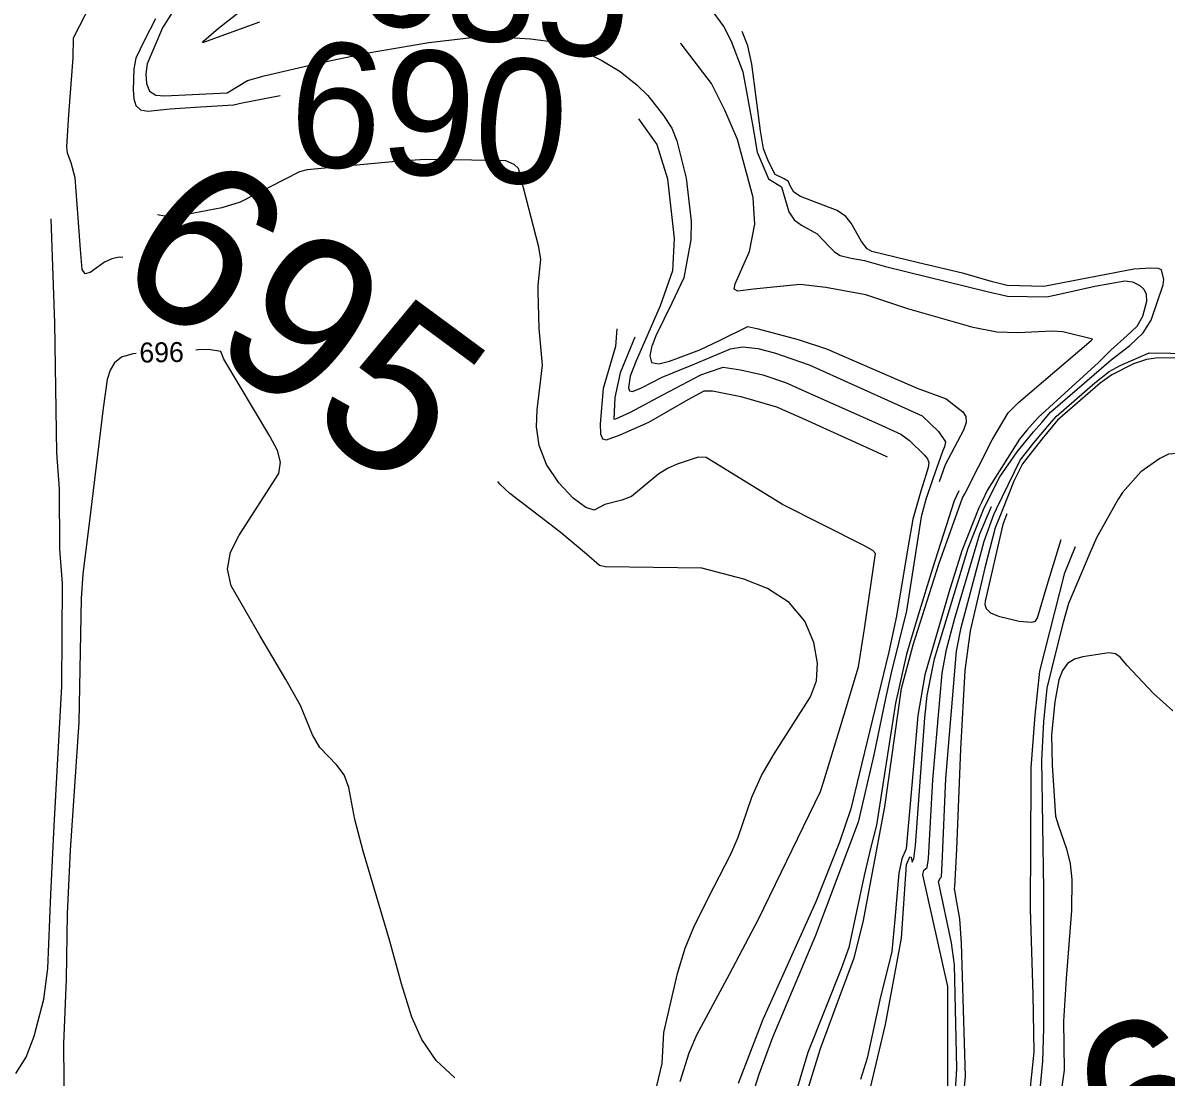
# Model space of a CAD drawing. Extents: x -291892836 to 2945206, y -477993085 to 1832792.
# Drawn here: x 1851264 to 1851493.5, y 544238.1 to 544449.7 of the extents above; entities that cross this region are included whole.
import ezdxf

# ---------------------------------------------------------------- set-up
doc = ezdxf.new("R2010")
doc.units = 0
for name, color, linetype in [('DT_X_Contour_Minor', 7, 'Continuous'), ('DT_X_Terrain_Ground_Line', 7, 'Continuous'), ('Level 19', 7, 'Continuous')]:
    doc.layers.add(name, color=color, linetype=linetype)

msp = doc.modelspace()

# ---------------------------------------------------------------- linework, layer by layer
at = {"layer": 'DT_X_Contour_Minor'}
for points in [[(1851311.49, 544449.86), (1851300.11, 544445.73), (1851300.33, 544446.13), (1851303.32, 544448.67), (1851324.34, 544465.2)], [(1851275.11, 544410.59), (1851274.54, 544418.65), (1851273.72, 544421.66), (1851272.99, 544423.56), (1851272.84, 544424.91), (1851273.24, 544431.27), (1851274.12, 544442.72), (1851274.17, 544446.71), (1851277.72, 544453.59)], [(1851290.66, 544450.57), (1851288.44, 544446.23), (1851286.73, 544442.63), (1851286.29, 544440.51), (1851286.14, 544436.27), (1851286.28, 544434.48), (1851286.71, 544433.11), (1851287.62, 544432.25), (1851289.12, 544431.98), (1851293.57, 544432.49), (1851298.61, 544432.78), (1851306.29, 544433.26), (1851308.04, 544433.71), (1851315.69, 544435.14)], [(1851293.98, 544451.79), (1851292.05, 544448.71), (1851288.98, 544441.52), (1851288.7, 544439.53), (1851288.81, 544437.53), (1851289.45, 544435.99), (1851290.7, 544435.22), (1851292.46, 544435.06), (1851305.01, 544435.71), (1851309.09, 544438.16), (1851312.49, 544439.1), (1851323.36, 544441.62), (1851332.92, 544443.68), (1851345.51, 544445.77), (1851353.57, 544446.7), (1851359.47, 544446.94), (1851365.93, 544446.51), (1851371.05, 544445.88), (1851375.66, 544444.43), (1851380.24, 544442.18), (1851383.9, 544439.99), (1851387.32, 544437.21), (1851389.46, 544435.16), (1851392.59, 544431.15), (1851394.31, 544428.59), (1851395.29, 544426.08), (1851397.14, 544418.59), (1851398.18, 544409.93), (1851398.09, 544406.21), (1851396.7, 544398.58), (1851394.32, 544393.45), (1851391.09, 544386.93), (1851390.34, 544384.98)], [(1851402.5, 544451.96), (1851404.75, 544448.95), (1851406.23, 544446.08), (1851408.52, 544439.89), (1851410.54, 544428.95), (1851411.43, 544423.77), (1851412.73, 544420.6), (1851413.67, 544418.42), (1851416.31, 544416.79), (1851417.81, 544411.78), (1851418.86, 544410.22), (1851420.3, 544409.12), (1851423.49, 544407.37), (1851425.88, 544404.85), (1851426.95, 544403.74), (1851428.07, 544403.04), (1851430.31, 544402.5), (1851433, 544402.01), (1851437.17, 544400.81), (1851457.57, 544395.83), (1851461.69, 544394.85), (1851469.54, 544394.74), (1851472.64, 544395.41), (1851479.22, 544396.91), (1851485.24, 544397.97), (1851486.77, 544397.76), (1851488.23, 544396.98), (1851489.01, 544396.3), (1851489.52, 544395.26), (1851489.56, 544393.83), (1851488.77, 544390.77), (1851487.65, 544388.81), (1851485.7, 544387.01), (1851482.4, 544384.06), (1851479.96, 544381.53), (1851467.8, 544370.5), (1851465.53, 544367.98), (1851464.1, 544366.2), (1851457.67, 544356.03), (1851456.49, 544353.59)], [(1851457.4, 544353.16), (1851460.14, 544358.62), (1851463.63, 544363.63), (1851466.91, 544367.63), (1851468.58, 544369.51), (1851470.33, 544371.59), (1851482.48, 544382.08), (1851486.23, 544385), (1851488.91, 544387.52), (1851490.49, 544390.06), (1851492.94, 544397.14), (1851493.07, 544398.2), (1851492.61, 544400.13), (1851492, 544400.44), (1851490.47, 544400.51), (1851487.01, 544400.31), (1851468.95, 544396.82), (1851461.6, 544397.04), (1851458.64, 544397.78), (1851452.94, 544399.42), (1851443.52, 544401.63), (1851434.47, 544403.83), (1851433.48, 544404.34), (1851432.4, 544405.85), (1851430.31, 544409.53), (1851429.19, 544410.85), (1851427.47, 544412.07), (1851422.38, 544414.01), (1851420.14, 544414.86), (1851418.79, 544415.72), (1851417.96, 544417.16), (1851417.72, 544417.89), (1851416.86, 544418.4), (1851415.05, 544419.32), (1851413.69, 544421.91), (1851412.7, 544424.44), (1851412.06, 544428.05), (1851410.32, 544441.42), (1851409.53, 544445.1), (1851408.44, 544448)], [(1851453.08, 544355.21), (1851458.57, 544366.04), (1851461.81, 544371.45), (1851463.87, 544373.52), (1851478.49, 544385.98), (1851478.73, 544386.24), (1851472.81, 544387.7), (1851470.73, 544387.83), (1851463.75, 544387.54), (1851459.53, 544387.66), (1851454.8, 544388.59), (1851441.65, 544392.33), (1851433.26, 544395.12), (1851425.21, 544396.6), (1851420.04, 544397.18), (1851410.71, 544396.31), (1851407.52, 544395.85), (1851406.82, 544396.25), (1851406.98, 544397.37), (1851409.91, 544403.83), (1851410.93, 544409.3), (1851410.83, 544411.36), (1851410.59, 544414.67), (1851407.45, 544426.29), (1851404.93, 544432.23), (1851402.27, 544437.54), (1851396.17, 544445.49), (1851396.02, 544445.61)], [(1851387.59, 544430.44), (1851391.29, 544425.29), (1851393.42, 544418.43), (1851394.74, 544406.46), (1851394.42, 544399.93), (1851391.93, 544392.93), (1851388.8, 544385.71)], [(1851367.46, 544395.84), (1851367.43, 544397.09), (1851368.01, 544402.25), (1851367.61, 544404.69), (1851363.49, 544420.48), (1851362.62, 544421.32), (1851361, 544422.03), (1851358.81, 544422.11), (1851344.85, 544422.32), (1851339.64, 544421.97), (1851327.48, 544420.83), (1851321.08, 544420.25), (1851319.56, 544419.84), (1851307.63, 544413.76), (1851303.99, 544412.58), (1851298.34, 544411.5)], [(1851298.34, 544411.5), (1851297.66, 544411.37), (1851294.99, 544411.02), (1851292.48, 544410.95), (1851291.06, 544411.21)], [(1851271.36, 544356.2), (1851270.85, 544363.45), (1851270.46, 544389.43), (1851269.72, 544410.38)], [(1851284.1, 544402.6), (1851283.32, 544402.7), (1851281.91, 544402.39), (1851280.4, 544401.68), (1851277.54, 544399.63), (1851276.51, 544399.36), (1851275.94, 544400.24), (1851275.56, 544404.21), (1851275.11, 544410.59)], [(1851395.96, 544237.26), (1851397.75, 544242.96), (1851399.34, 544246.58), (1851405.86, 544258.79), (1851411.67, 544269.82), (1851424.12, 544295.42), (1851424.71, 544297.34), (1851428.92, 544310.93), (1851431.74, 544320.46), (1851433, 544328.08), (1851435.16, 544343.23), (1851434.66, 544343.81), (1851432.81, 544344.85), (1851416.5, 544353.04), (1851401.17, 544362.49), (1851399.61, 544362.57), (1851395.39, 544361.12), (1851393.55, 544360.36), (1851391.65, 544359.23), (1851386.2, 544354.67), (1851384.25, 544353.92), (1851380.87, 544353.07), (1851378.69, 544351.92), (1851377.04, 544352.42), (1851374.48, 544354.34), (1851371.58, 544357.39), (1851369.11, 544361.06), (1851367.68, 544364.9), (1851367.15, 544368.64), (1851367.23, 544372.03), (1851368.33, 544381), (1851367.63, 544388.37), (1851367.46, 544395.84)], [(1851395.62, 544382.48), (1851399.94, 544384.09), (1851404, 544386.03), (1851409.57, 544388.75), (1851411.38, 544388.35), (1851419.62, 544386.2), (1851425.35, 544384.3), (1851443.53, 544376.41), (1851449.39, 544374.29), (1851452.69, 544371.66), (1851453.3, 544370.7), (1851453.39, 544369.5), (1851452.85, 544367.97), (1851449.17, 544361.03), (1851447.99, 544357.62)], [(1851383.28, 544388.33), (1851383, 544384.78), (1851380.54, 544376.32), (1851379.94, 544369.25), (1851379.99, 544367.22), (1851380.4, 544366.21), (1851381.18, 544366.06), (1851383.89, 544367.04), (1851389.69, 544369.61), (1851397.6, 544374.11), (1851400.78, 544375.84), (1851402.45, 544375.87), (1851408.16, 544374.76), (1851415.32, 544372.67), (1851420.92, 544370.19), (1851435.54, 544363.53)], [(1851386.87, 544386.63), (1851383.94, 544379.5), (1851382.87, 544374.55), (1851382.64, 544370.19), (1851383.03, 544370.23), (1851385.99, 544371.59), (1851392.51, 544375.04), (1851400.14, 544379.11), (1851401.65, 544379.61)], [(1851350.71, 544237.95), (1851346.98, 544241.44), (1851344.13, 544245.7), (1851342.13, 544250.16), (1851340.03, 544256.84), (1851337.68, 544265.39), (1851332.35, 544283.47), (1851330.67, 544289.83), (1851329.45, 544296.23), (1851328.5, 544298.8), (1851327.05, 544300.71), (1851323.6, 544304.25), (1851322.18, 544306.81), (1851319.72, 544312.73), (1851316.79, 544317.93), (1851311.59, 544326.75), (1851305.82, 544336.73), (1851305.09, 544340.09), (1851305.72, 544343.5), (1851307.42, 544346.92), (1851315.42, 544359.28), (1851315.77, 544361.58), (1851315.13, 544363.92), (1851313.57, 544366.8), (1851304.34, 544382.25), (1851303.75, 544383.75), (1851301.3, 544384.18), (1851299.23, 544384.07), (1851298.75, 544384.01)], [(1851388.8, 544385.71), (1851387.15, 544381.91), (1851385.95, 544378.82), (1851385.59, 544376.47), (1851385.82, 544375.85), (1851386.37, 544375.71), (1851388.18, 544376.46), (1851392.34, 544378.58), (1851398.47, 544381.12)], [(1851390.34, 544384.98), (1851390.3, 544384.88), (1851389.85, 544382.9), (1851390.21, 544381.57), (1851391.66, 544381.3), (1851393.82, 544381.81), (1851395.62, 544382.48)], [(1851398.47, 544381.12), (1851406.05, 544384.27), (1851408.57, 544384.68), (1851411.57, 544384.4), (1851414.92, 544383.52), (1851421.86, 544381.11), (1851439.64, 544373.03), (1851444.55, 544370.84), (1851447.8, 544367.71), (1851449.25, 544365.61), (1851449.05, 544364.64), (1851448.62, 544363.72), (1851446.71, 544358.23)], [(1851286.76, 544383.34), (1851286.1, 544383.28), (1851283.85, 544382.6), (1851282.42, 544381.51), (1851281.54, 544380.04), (1851280.95, 544378.16), (1851280.11, 544372.38), (1851277.61, 544351.46), (1851276.03, 544339.05), (1851275.72, 544334.2), (1851275.26, 544309.34), (1851273.51, 544283.65), (1851272.92, 544270.92), (1851272.74, 544257.77), (1851272.15, 544244.81), (1851272.42, 544215.18)], [(1851459.47, 544352.17), (1851464.24, 544361.95), (1851466.96, 544365.45), (1851469.75, 544368.75), (1851471.46, 544370.71), (1851479.23, 544377.5), (1851482.11, 544379.77), (1851484.32, 544380.98), (1851490.1, 544383.49), (1851498.68, 544383.38), (1851514.27, 544382.91), (1851526.33, 544381.17), (1851532.96, 544379.78), (1851552.48, 544376.14), (1851563.87, 544373.74), (1851567.04, 544373.43), (1851570.37, 544373.73), (1851573.44, 544374.86), (1851576.19, 544376.2), (1851578.65, 544376.9), (1851580.91, 544376.39), (1851586.46, 544373.55), (1851590.19, 544372.47)], [(1851605.62, 544359.92), (1851592.4, 544363.46), (1851565.42, 544369.78), (1851552.14, 544373.02), (1851545.19, 544375.05), (1851526.73, 544379.38), (1851521.29, 544381.13), (1851515.76, 544382.18), (1851510.14, 544382.7), (1851491.44, 544382.41), (1851489.57, 544382.18), (1851486.94, 544381.28), (1851482.61, 544379.11), (1851480.27, 544377.42), (1851471.68, 544369.99), (1851468.55, 544366.2), (1851464.71, 544361.24), (1851462.93, 544357.75), (1851460.51, 544351.68)], [(1851401.65, 544379.61), (1851404.58, 544380.59), (1851408.11, 544380.08), (1851412.54, 544379.05), (1851417.08, 544377.51), (1851423.68, 544374.6), (1851434.97, 544369.59), (1851440.24, 544367.2), (1851441.99, 544365.91), (1851445.02, 544362.95), (1851445.62, 544362.21), (1851445.86, 544361.48), (1851445.76, 544360.47), (1851445.27, 544358.91)], [(1851435.54, 544363.53), (1851437.36, 544362.7), (1851437.49, 544362.61)], [(1851536.59, 544355.18), (1851519.57, 544360.66), (1851516.15, 544361.63), (1851510.65, 544362.43), (1851499.31, 544363.57), (1851494, 544363.18), (1851492.24, 544362.26), (1851488.45, 544359.59), (1851484.76, 544355.46), (1851483.86, 544354.14), (1851479.54, 544346.35), (1851478.22, 544343.28)], [(1851445.27, 544358.91), (1851444.28, 544355.72), (1851442.66, 544350.09), (1851441.66, 544344.35), (1851439.39, 544330.65), (1851437.88, 544323.48), (1851431.92, 544298.94), (1851430.25, 544291.95), (1851427.93, 544285.31), (1851423.17, 544273.33), (1851412.58, 544249.66), (1851407.61, 544236.87)], [(1851388.24, 544223.72), (1851392.33, 544240.85), (1851392.72, 544247.09), (1851395.44, 544258.91), (1851396.99, 544263.98), (1851398.82, 544268.57), (1851402.74, 544276.27), (1851406.15, 544282.85), (1851407.59, 544286.3), (1851410.38, 544294.3), (1851412.29, 544298.64), (1851414.83, 544303.02), (1851422.16, 544314.45), (1851423.3, 544317.69), (1851423.56, 544321.24), (1851422.83, 544325.37), (1851420.98, 544329.62), (1851417.84, 544333.38), (1851413.47, 544336.17), (1851408.73, 544338.06), (1851400.31, 544340.27), (1851380.92, 544340.54), (1851379.74, 544340.81), (1851377.16, 544343.06), (1851371.82, 544347.59), (1851361.75, 544355.25), (1851359.78, 544357.13), (1851359.36, 544357.68)], [(1851446.71, 544358.23), (1851445.26, 544354.08), (1851444.37, 544350.58), (1851441.41, 544331.68), (1851438.31, 544319.25), (1851437.19, 544314.14), (1851434.82, 544302.8), (1851431.72, 544289.32), (1851423.1, 544266.54), (1851414.49, 544246.06), (1851411.78, 544238.64), (1851407.21, 544224.27)], [(1851262.61, 544238.83), (1851264.67, 544242.13), (1851266.29, 544246.31), (1851268.25, 544253.76), (1851269, 544259.9), (1851269.64, 544274.76), (1851270.33, 544288.59), (1851271.83, 544316.6), (1851271.96, 544337.2), (1851271.46, 544344.1), (1851271.36, 544356.2)], [(1851451.89, 544355.77), (1851451, 544353.8), (1851446.63, 544340.2), (1851443.75, 544330.86), (1851441.39, 544323.02), (1851439.18, 544313.2), (1851435.4, 544288.71), (1851434.18, 544283.99), (1851432.92, 544278.62), (1851429.84, 544264.16), (1851428.27, 544259.87), (1851421.62, 544243.06), (1851417, 544227.58)], [(1851419.73, 544229.55), (1851424.15, 544243.89), (1851427.96, 544254.14), (1851430.88, 544262.04), (1851432.71, 544269.24), (1851437.03, 544292.38), (1851440.39, 544316.13), (1851442.71, 544324.9), (1851447.9, 544341.08), (1851452.65, 544354.36), (1851453.08, 544355.21)], [(1851431.68, 544225.54), (1851437.2, 544248.68), (1851440.41, 544266.01), (1851441.43, 544280.82), (1851442.09, 544282.31), (1851442.33, 544282.28), (1851442.57, 544281.28), (1851442.87, 544281.94), (1851443.18, 544284.62), (1851445.07, 544310.21), (1851445.54, 544314.72), (1851447.02, 544322.05), (1851453.75, 544344.28), (1851456.83, 544352.03), (1851457.4, 544353.16)], [(1851456.49, 544353.59), (1851455.91, 544352.39), (1851452.53, 544343.76), (1851449.91, 544335.36), (1851445.06, 544318.89), (1851443.67, 544310.71), (1851442.5, 544296.74), (1851441.33, 544283.97), (1851440.43, 544281.91), (1851439.84, 544279.06), (1851439.09, 544269.75), (1851438.47, 544263.32), (1851436.06, 544253.64), (1851433.49, 544241.9), (1851432.18, 544237.62)], [(1851449.72, 544230.82), (1851449.72, 544256.31), (1851444.67, 544278.72), (1851444.9, 544279.66), (1851445.58, 544280.16), (1851445.83, 544282.01), (1851446.7, 544297.81), (1851448.53, 544319.2), (1851449.42, 544323.93), (1851451.12, 544330.22), (1851456.13, 544347.14), (1851458.43, 544352.67)], [(1851451.11, 544233.19), (1851451.52, 544239.88), (1851451.03, 544260.66), (1851450.4, 544265.1), (1851447.82, 544277.38), (1851448.22, 544278.1), (1851448.4, 544278.35), (1851448.59, 544280.9), (1851449.32, 544298.09), (1851451.43, 544323.64), (1851452.37, 544328.39), (1851457.01, 544345.69), (1851458.93, 544351.07), (1851459.47, 544352.17)], [(1851460.51, 544351.68), (1851459.2, 544348.4), (1851457.15, 544340.33), (1851454.21, 544327.69), (1851453.09, 544319.76), (1851452.27, 544303.92), (1851451.46, 544283.87), (1851451.03, 544276.3), (1851450.97, 544276.05), (1851451.33, 544273.96), (1851452.06, 544269.9), (1851452.35, 544265.02), (1851453.16, 544238.25), (1851452.35, 544229.74)], [(1851461.54, 544351.19), (1851460.73, 544349.03), (1851457.19, 544333.65), (1851457.14, 544332.99), (1851457.38, 544332.16), (1851458.24, 544331.33), (1851459.89, 544330.62), (1851463.99, 544329.67), (1851466.58, 544329.41), (1851467.27, 544329.67), (1851467.73, 544330.32), (1851469.61, 544336.86), (1851472.46, 544346.01)], [(1851465.73, 544230.97), (1851467.04, 544243.16), (1851466.86, 544254.72), (1851466.27, 544271.9), (1851466.43, 544298.06), (1851466.44, 544300.23), (1851467.21, 544310.74), (1851468.14, 544319.6), (1851473.16, 544339.37), (1851475.33, 544344.65)], [(1851478.22, 544343.28), (1851473.91, 544333.2), (1851472.83, 544329.4), (1851471.43, 544323.81), (1851469.6, 544316.18), (1851468.89, 544309.42), (1851468.51, 544301.72), (1851468.93, 544275.76), (1851468.91, 544247.93), (1851468.7, 544241.33), (1851467.22, 544225.74)], [(1851494.89, 544311.65), (1851490.95, 544315.13), (1851485.63, 544320.82), (1851484.39, 544322.33), (1851483.34, 544323.08), (1851481.99, 544323.26), (1851476.79, 544322.46), (1851475.13, 544322.01), (1851473.74, 544321.16), (1851472.71, 544319.74), (1851472, 544317.86), (1851471.15, 544313.46), (1851470.5, 544306.82), (1851470.67, 544300.74), (1851471.33, 544290.52), (1851471.93, 544288.57), (1851473.53, 544283.96), (1851474.24, 544280.95), (1851474.59, 544277.77), (1851474.53, 544271.59), (1851473.45, 544257.92), (1851472.92, 544249.34), (1851473.03, 544239.51), (1851472.3, 544234.37)]]:
    msp.add_lwpolyline(points, dxfattribs=at)

# ---------------------------------------------------------------- texts
at = {"layer": 'DT_X_Terrain_Ground_Line'}
for s, height, rotation, p in [('685', 25, 350.8575, (1851329.31, 544450.6)), ('690', 25, 355.0797, (1851316.67, 544421.55)), ('695', 33, 323.5722, (1851280.86, 544398.99)), ('680', 33, 22.9126, (1851484.39, 544212.9))]:
    msp.add_text(s, height=height, rotation=rotation, dxfattribs=at).set_placement(p)
at = {"layer": 'Level 19'}
msp.add_text('696', height=4, rotation=0.8995, dxfattribs=at).set_placement((1851287.44, 544381.54))

doc.saveas('drawing.dxf')
